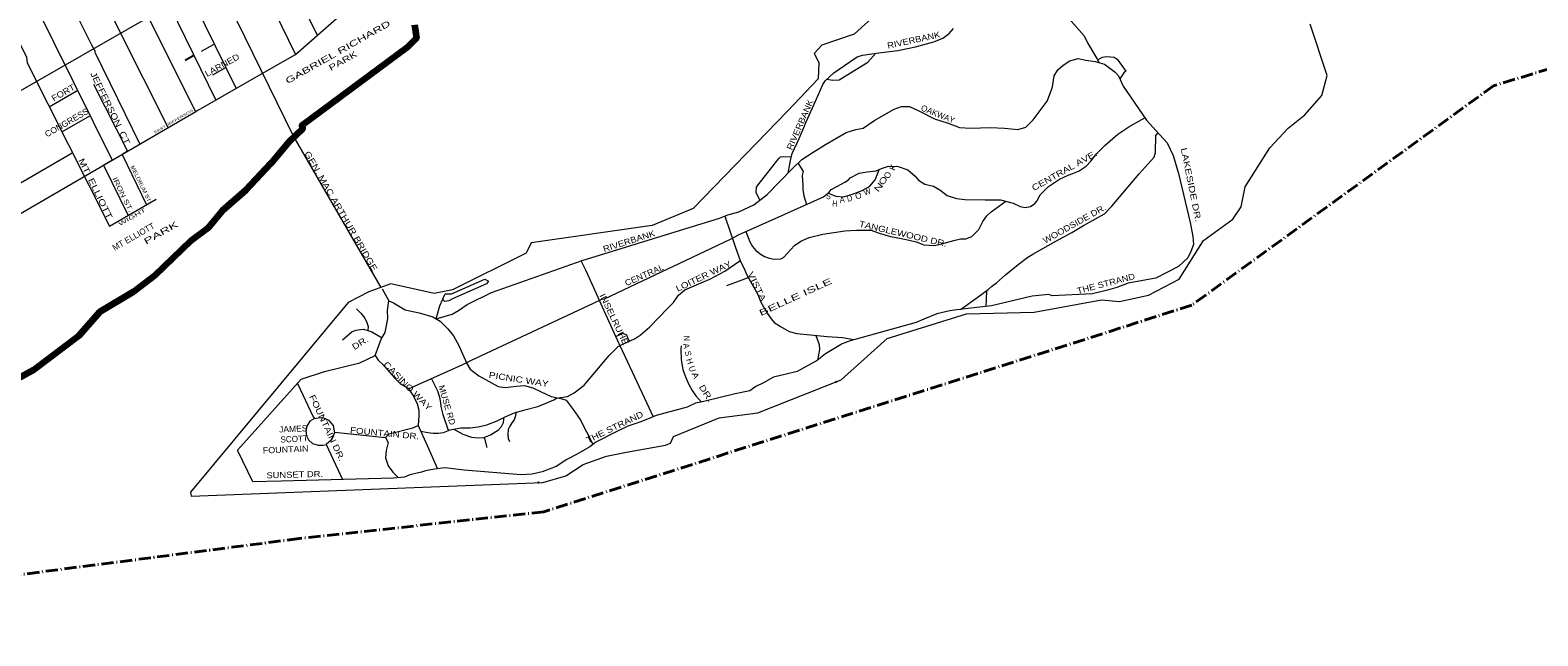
# Model space of a CAD drawing. Extents: x 34705 to 138605, y 34275 to 143551.
# Drawn here: x 109243 to 127853, y 98737 to 106218 of the extents above; entities that cross this region are included whole.
import ezdxf
from ezdxf.enums import TextEntityAlignment as Align

# ---------------------------------------------------------------- set-up
doc = ezdxf.new("R2010")
doc.units = 0
doc.header["$LTSCALE"] = 30
doc.header["$PDMODE"] = 32
doc.header["$PDSIZE"] = 15
doc.linetypes.add('DOT_DASHED', pattern=[7.7, 5, -1.2, 0.3, -1.2])
for name, color, linetype, lineweight in [('1', 7, 'Continuous', 13), ('11', 7, 'Continuous', 13), ('56', 7, 'DOT_DASHED', 40), ('58', 7, 'Continuous', 106)]:
    doc.layers.add(name, color=color, linetype=linetype, lineweight=lineweight)

msp = doc.modelspace()

# ---------------------------------------------------------------- linework, layer by layer
at = {"layer": '1', "lineweight": 25}
msp.add_line((111264.57, 105905.4), (111156.35, 105842), dxfattribs=at)
at = {"layer": '1'}
for p, q in [((111498.92, 105666.33), (111656.46, 105757.25)), ((109478.62, 105269.54), (109830.01, 105474.58)), ((109634.34, 104960.18), (109987.36, 105162.8)), ((112498.23, 104897.4), (113571.09, 103038.48)), ((110220.52, 103795.66), (110797.7, 104128.08)), ((109820.75, 102425.52), (109816.99, 102422.66)), ((109816.99, 102422.66), (109816.99, 102422.66)), ((114846.74, 101188.93), (114878.54, 101064.3))]:
    msp.add_line(p, q, dxfattribs=at)
for points in [[(105452.74, 119529.55), (105596.99, 119231.34), (107558.77, 115242.39), (107610.06, 114960.22), (109071.78, 111984.52), (109078.19, 111881.91), (112490.46, 104910.87), (112500.77, 104893)], [(106930.17, 117914.26), (109698.45, 112306.79), (109762.56, 112281.14), (111357.31, 109081), (111966.36, 107830.44), (112261.27, 107227.61), (112786.97, 106156.61)], [(103390.08, 100620.34), (111287.98, 105212.28), (112213.24, 105742.01), (112517.3, 105916.64), (114001.22, 107220.59), (115042.88, 108140.33), (115378.94, 108454.67), (118009.27, 111231.38), (118294.41, 111464.23), (120540.66, 112907.88), (120691.96, 113012.66), (122079.87, 113725.76), (123691.81, 114016.82), (124355.21, 114109.95), (126298.86, 114360.26), (126409.42, 114383.55), (128980.68, 115821.76)], [(107047.11, 115150.16), (109204.8, 110766.04), (109884.37, 109380.81), (109910.02, 109316.68), (110621.64, 107867.31), (111784.35, 105496.46)], [(106525.24, 114896.44), (107151.66, 113620.34), (110698.58, 106384.29), (110724.22, 106326.57), (111285.17, 105210.68)], [(108027.16, 114992.93), (109412.77, 112189.81), (109485.89, 112133.55), (112518.61, 105917.79)], [(105838, 114523.9), (109374.69, 107291.74), (109999.77, 106037.98), (110044.65, 105954.61), (110041.44, 105944.98), (110594.62, 104809.15)], [(105410.48, 114313.93), (105596.68, 113932.88), (105674.36, 113970.97), (109022.08, 107118.58), (109054.14, 107041.62), (110256.75, 104612.72), (110148.21, 104549.61), (110451.51, 103928.7)], [(105127.85, 114217.1), (105159.44, 114152.16), (109198.39, 105884.06), (109204.8, 105813.52), (110220.52, 103795.66)], [(107372.9, 113850.14), (108025.17, 112524.83), (111534.66, 105353.51)], [(106799.91, 113452.41), (106840.73, 113369.76), (107129.23, 112773.34), (107417.73, 112183.33), (107469.02, 112106.37), (109733.71, 107458.48), (110333.15, 106230.37), (110944.91, 105012.82)], [(102325.17, 101481.39), (105929.85, 103550.33), (107652.36, 104557.4), (108228.47, 104906.67), (108485.98, 105087.12), (108695.48, 105203.55), (108806.04, 105290.86), (110963.55, 106527.87), (111516.38, 106842.21), (111597.85, 106900.42), (112267.07, 107238.05), (113064.31, 107633.89), (113442.57, 107808.52), (113768.45, 107965.7), (114776.41, 108513.55)], [(122066.78, 106357), (122254.81, 106145.4), (122293.98, 106061.8), (122408.89, 105865.87), (122439.64, 105814.61)], [(118599.29, 104452.38), (118626.74, 104608.01), (118647.63, 104694.22), (118739.04, 104887.53), (118822.61, 105083.46), (118940.13, 105347.32), (119028.92, 105545.86), (119060.26, 105595.49), (119164.06, 105690.84), (119359.93, 105826.69), (119451.33, 105886.77), (119516.62, 105907.67), (119717.71, 105936.41), (119952.75, 105965.15), (120169.5, 106012.17), (120396.71, 106072.25), (120509, 106116.66), (120587.35, 106176.75), (120639.58, 106239.45)], [(111359.26, 105957.39), (111504.74, 106038.89), (111513.85, 106049.93)], [(119079.67, 105613.33), (119148.39, 105601.37), (119226.74, 105603.98), (119581.91, 105823.42), (119681.08, 105931.93)], [(122417.33, 105851.48), (122479.4, 105884.16), (122529.02, 105892), (122578.64, 105889.39), (122623.04, 105884.16), (122659.6, 105858.04), (122766.67, 105711.74), (122740.56, 105688.23), (122694.58, 105615.41)], [(114254.14, 102652.85), (114452.39, 102709.82), (114452.39, 102709.82), (114528.61, 102753.38), (114637.49, 102829.62), (114936.91, 102976.66), (116058.37, 103374.2), (117751.45, 103896.99), (117854.89, 103935.11), (117990.99, 103973.23), (118176.08, 104060.37), (118339.4, 104185.62), (118652.42, 104506.92), (118769.38, 104619.07), (118906.52, 104712), (119061.35, 104804.93), (119315.72, 104953.18), (119435.16, 104990.79), (119523.46, 105007.93), (119667.42, 105105.85), (119908.51, 105240.82), (119999.2, 105274.01), (120095.08, 105274.77), (120220.29, 105214.87), (120405.39, 105122.29), (120574.15, 105067.83), (120715.7, 105013.38), (120851.8, 105007.93), (121096.78, 105013.38), (121270.98, 105007.93), (121434.3, 104991.59), (121532.29, 105018.82), (121624.84, 105111.4), (121796.32, 105338.76), (121834.43, 105436.78), (121861.65, 105518.47), (121883.43, 105654.62), (121926.98, 105725.41), (121992.31, 105785.31), (122073.97, 105839.77), (122177.4, 105867), (122275.39, 105845.22), (122389.72, 105828.88), (122504.04, 105796.21), (122634.7, 105698.18), (122678.25, 105654.62), (122732.69, 105523.92), (123021.22, 105104.59), (123184.54, 104930.33), (123277.09, 104826.86), (123353.3, 104668.93), (123418.63, 104445.65), (123560.18, 103841.17), (123592.84, 103666.91), (123603.73, 103568.89), (123571.06, 103481.75), (123532.96, 103405.51), (123418.63, 103296.6), (123139.47, 103153.56), (122795.7, 103092.58), (122656.47, 103040.65), (122542.15, 103007.97), (122357.05, 102958.96), (121856.21, 102937.18), (121818.1, 102953.51), (121611.23, 102931.73), (121110.38, 102811.92), (120821.85, 102779.25), (120680.31, 102762.91), (120593.2, 102752.02), (120435.33, 102713.9), (120272.01, 102648.55), (120179.46, 102604.98), (119362.86, 102381.71), (119266.23, 102343.59), (119059.36, 102218.33), (118955.92, 102136.65), (118712.31, 102001.87), (118576.21, 101969.19), (118418.33, 101931.07), (118293.12, 101860.27), (118200.57, 101816.71), (118124.36, 101762.25), (117944.71, 101724.13), (117759.61, 101680.56), (117558.18, 101631.55), (117454.75, 101609.77), (117351.31, 101560.76), (116970.23, 101457.29), (116883.13, 101419.17), (116768.8, 101375.6), (116621.82, 101326.59), (116474.83, 101255.79), (116224.41, 101130.54), (116150.92, 101072), (115984.53, 100978.09), (115867.83, 100914.07), (115737.17, 100826.94), (115562.97, 100761.59), (115437.75, 100734.36), (115301.66, 100723.47)], [(110025.42, 105550.58), (110443.18, 104721.1), (110376.71, 104682.46), (110678.66, 104059.53)], [(113912.72, 101789.02), (114583.05, 102089), (114691.93, 102143.46), (116194.47, 102845.96), (116297.91, 102894.97), (116330.57, 102900.42), (117887.55, 103635.6), (117985.54, 103690.05), (118437.39, 103891.55), (119034.81, 104157.18), (119104.28, 104218.29), (119131.5, 104250.97), (119207.71, 104289.09), (119300.26, 104338.1), (119343.81, 104370.78), (119365.59, 104392.56), (119474.47, 104452.46), (119572.46, 104468.8), (119686.9, 104478.94), (119752.11, 104506.92), (119839.21, 104539.59), (119958.98, 104534.15), (120074.41, 104493.5), (120165.85, 104414.34), (120209.41, 104365.33), (120285.62, 104316.32), (120394.5, 104289.09), (120470.72, 104245.52), (120563.26, 104174.73), (120676.05, 104139.48), (120781.02, 104125.72), (121031.45, 104120.27), (121221.99, 104120.27), (121374.42, 104082.15), (121464.2, 104038.14), (121522.82, 104028.03), (121592.18, 104038.58), (121642.09, 104074.53), (121670.39, 104106.89), (121711.32, 104182.71), (121812.39, 104287.86), (121947.82, 104378.85), (122053.55, 104425.23), (122113.44, 104447.02), (122192.41, 104477.93), (122277.31, 104536.57), (122336.64, 104599.5), (122407.41, 104692.08), (122510.85, 104795.55), (122668.72, 104931.69), (122815.71, 105029.71), (123000.81, 105133.18)], [(120727.19, 102768.32), (120946.43, 102924.98), (121066.56, 103016.41), (121108.35, 103050.37), (121171.02, 103097.4), (121283.32, 103196.67), (121437.4, 103322.06), (121557.53, 103413.49), (121620.21, 103450.07), (121902.25, 103609.42), (122100.73, 103716.53), (122244.36, 103802.74), (122504.86, 103947.73), (122596.27, 104041.77), (122933.16, 104441.47), (123115.96, 104647.85), (123134.24, 104707.93), (123136.86, 104914.31), (123160.36, 104945.66)], [(102810.77, 100633.3), (103044.93, 100795.46), (109763.19, 104704.2)], [(118249.4, 104116.59), (118203.67, 104210.93), (118206.28, 104276.24), (118229.79, 104307.58), (118438.71, 104574.05), (118483.11, 104631.52), (118504, 104652.42), (118540.56, 104657.64), (118637.21, 104651.2)], [(118720.81, 104572.49), (118759.93, 104511.35), (118783.43, 104472.17), (118772.99, 104422.53), (118778.21, 104302.36), (118780.82, 104247.5), (118793.88, 104169.13), (118824.84, 104063.82)], [(119092.67, 104204.36), (119187.61, 104166.53), (119283.63, 104160.46), (119391.77, 104189.78), (119513.06, 104236.29), (119609.2, 104289.09), (119674.53, 104370.78), (119721.89, 104493.95)], [(118075.85, 103730.33), (118127.9, 103602.88), (118159.28, 103546.73), (118201.06, 103497.09), (118266.35, 103447.46), (118308.13, 103423.94), (118362.98, 103403.04), (118428.26, 103389.98), (118506.61, 103392.6), (118543.17, 103408.27), (118678.97, 103559.79), (118757.32, 103609.42), (118856.56, 103656.45), (119028.92, 103698.24), (119162.11, 103716.53), (119297.91, 103737.43), (119444.15, 103745.27), (119624.35, 103745.27), (119723.53, 103711.84), (119862, 103669.51), (119979.39, 103646.49), (120093.72, 103624.7), (120180.82, 103602.92), (120273.37, 103564.8), (120404.03, 103559.36), (120512.91, 103581.14), (120583.68, 103602.92), (120659.89, 103624.7), (120725.22, 103641.04), (120790.55, 103641.04), (120866.76, 103668.27), (120953.87, 103755.4), (121002.86, 103853.43), (121051.86, 103924.22), (121106.3, 103973.23), (121193.4, 104038.58), (121286.31, 104104.18)], [(117815.73, 103920.68), (117943.83, 103544.11), (118009.12, 103358.63), (118050.9, 103282.87), (118084.85, 103204.5), (118113.58, 103152.26), (118225.87, 102951.1), (118262.43, 102857.06), (118340.78, 102721.21), (118387.79, 102653.29), (118426.96, 102608.88), (118505.31, 102559.24), (118611.73, 102496.55), (118705.74, 102470.42), (118872.88, 102454.75), (119079.19, 102433.85), (119269.83, 102423.4), (119411.6, 102395.04)], [(114063.09, 101262.85), (114151.88, 101247.17), (114217.17, 101241.95), (114279.85, 101239.33), (114345.14, 101249.78), (114428.71, 101281.13), (114556.67, 101304.64), (114674.19, 101307.26), (114773.43, 101317.71), (114877.89, 101341.22), (115005.86, 101390.85), (115105.09, 101440.49), (115220, 101492.74), (115350.58, 101526.7), (115509.88, 101568.49), (115622.18, 101612.91), (115705.75, 101652.09), (115739.7, 101672.99), (115875.5, 101691.28), (115956.45, 101738.3), (116081.15, 101832.35), (116389.31, 102200.69), (116466.35, 102277.76), (116500.3, 102309.11), (116565.59, 102343.07), (116649.16, 102382.25), (116711.84, 102410.99), (116771.9, 102450.18), (116886.81, 102549.45), (117114.01, 102784.56), (117181.91, 102855.1), (117247.2, 102943.92), (117325.55, 103009.23), (117555.36, 103111.11), (117633.71, 103142.46), (117819.13, 103241.73), (118004.36, 103367.25)], [(116043.28, 103364.51), (116098.13, 103257.4), (116254.82, 102912.57), (116304.44, 102800.24), (116508.14, 102348.29), (116549.92, 102259.47), (116675.28, 101995.62), (116878.97, 101556.74), (116928.59, 101449.63)], [(114254.14, 102652.85), (114299.96, 102813.28), (114338.07, 102894.97), (114343.51, 102916.75), (114365.29, 102960.32), (114414.29, 102960.32), (114441.5, 102960.32), (114855.25, 103140.03), (114898.8, 103118.25), (114877.02, 103085.57), (114457.84, 102900.42), (114408.84, 102873.19), (114359.85, 102867.74), (114338.07, 102889.53)], [(117841.32, 103063.43), (118029.35, 103133.97), (118106.8, 103164.4)], [(113587.14, 103021.64), (113668.46, 102873.19), (113728.34, 102851.41), (113869.89, 102764.27), (114044.09, 102726.15), (114212.86, 102677.14), (114305.41, 102622.68), (114397.95, 102530.1), (114468.72, 102442.97), (114534.05, 102323.17), (114577.6, 102219.7), (114632.04, 102099.89), (114675.6, 102029.09), (114779.03, 101947.41), (115018.57, 101816.71), (115105.67, 101805.82), (115247.22, 101822.15), (115345.21, 101827.6), (115448.64, 101800.37), (115552.08, 101751.36), (115671.85, 101691.46), (115791.61, 101669.67), (115856.94, 101647.89), (115944.05, 101533.53), (116031.15, 101408.28), (116189.67, 101102.87)], [(121045.92, 103000.7), (121041.73, 102887.59), (121039.53, 102803.9)], [(115301.66, 100723.47), (114599.38, 100783.37), (114359.85, 100810.6), (114234.63, 100794.27), (114123.81, 100774.33), (114074.19, 100758.65), (113929.77, 100723.47), (113864.44, 100696.24), (113728.34, 100685.35), (112340.13, 100647.23), (111991.5, 100638.48), (111806.08, 101019.89), (111807.98, 101033.88), (112586.47, 101905.2), (112875, 102003.23), (113310.52, 102106.7), (113501.06, 102199.27), (113577.27, 102400.77), (113626.27, 102482.45), (113658.93, 102656.72), (113653.49, 102754.74), (113668.46, 102873.19)], [(113271.05, 102775.16), (113325.49, 102720.71), (113374.48, 102660.8), (113400.37, 102607.02), (113416.54, 102558.49), (113411.88, 102508.56)], [(113096.84, 102393.96), (113156.72, 102442.97), (113216.61, 102497.43), (113267.02, 102510.5), (113290.62, 102517.88), (113356.29, 102523.7), (113412.59, 102508.32), (113461.59, 102491.98), (113588.48, 102419.45)], [(116469.7, 102433.56), (116523.81, 102460.63), (116552.53, 102473.69), (116604.76, 102455.4), (116617.82, 102421.44), (116637, 102376.68)], [(118940.55, 102447.89), (118979.95, 102334.58), (118985.17, 102271.88), (118962.58, 102141.9)], [(113501.06, 102199.27), (113536.61, 102141.62), (113598.49, 102082.98), (113735.27, 101926.6), (113810.17, 101854.93), (113907.87, 101796.29), (113973.01, 101698.56), (114018.6, 101604.09), (114041.4, 101522.64), (114041.4, 101457.49), (114031.63, 101333.69), (114142.35, 101086.1), (114269.97, 100798.88)], [(117277.04, 102317.89), (117273.32, 102277.76), (117278.54, 102144.53), (117299.43, 102026.97), (117330.77, 101935.54), (117367.33, 101849.33), (117414.34, 101765.73), (117458.74, 101700.42), (117528.68, 101624.37)], [(112541.08, 101854.4), (112735.46, 101441.2), (112751.75, 101421.65), (112816.88, 101434.68), (112862.47, 101428.17), (112924.35, 101398.85), (112982.97, 101333.69), (112999.25, 101245.73), (112960.17, 101154.52), (112895.04, 101099.13), (113098.81, 100668.06)], [(114196.93, 101910.72), (114236.11, 101829.73), (114270.06, 101761.81), (114293.56, 101683.44), (114306.62, 101612.91), (114311.84, 101568.49), (114337.96, 101469.22), (114403.23, 101276.45)], [(114471.47, 101288.99), (114583.44, 101228.88), (114690.51, 101192.31), (114774.08, 101184.47), (114841.98, 101187.09), (114922.94, 101218.43), (115022.18, 101281.13), (115061.35, 101322.93), (115084.85, 101369.95), (115094.72, 101435.77)], [(115243.04, 101503.21), (115231.1, 101440.49), (115218.04, 101406.53), (115189.32, 101367.34), (115163.2, 101328.15), (115144.92, 101283.74), (115139.7, 101221.05), (115144.92, 101174.02), (115157.98, 101137.45)], [(112751.75, 101421.65), (112696.61, 101388.24), (112657.44, 101328.15), (112646.99, 101268.07), (112652.21, 101207.98), (112678.33, 101158.35), (112727.95, 101113.94), (112795.85, 101090.43), (112861.14, 101090.43), (112895.04, 101099.13)], [(112999.25, 101252.25), (113627.8, 101187.09), (113673.39, 101232.7), (113966.49, 101304.37), (114031.63, 101333.69)], [(113627.8, 101187.09), (113660.36, 101125.2), (113637.57, 101024.21), (113627.8, 100936.25), (113660.36, 100835.26), (113718.98, 100757.07), (113789.7, 100690.26)]]:
    msp.add_lwpolyline(points, dxfattribs=at)
for p in [(109816.99, 102422.66), (119191.04, 101873.12), (115517.68, 100629.92)]:
    msp.add_point(p, dxfattribs=at)
at = {"layer": '56'}
msp.add_lwpolyline([(137515.62, 108629), (127306.1, 105531.21), (123580.3, 102819.56), (115582.77, 100269.94), (112563.7, 99938.02), (107457.35, 99278.95), (105922.63, 98736.74)], dxfattribs=at)
at = {"layer": '58', "lineweight": 13}
for points in [[(119941.25, 106647.66), (119412.81, 106165.92), (119012.77, 106031.93), (118921.16, 105927.68), (118979.15, 105819.12), (118969.49, 105616.73), (118592.52, 105217.09), (117425.35, 104012.69), (116919.1, 103805.83), (115428.54, 103592.53), (115364.49, 103464.22), (114454.99, 103011.57), (114229.8, 102963.89), (113694.73, 103083.74), (113423.44, 102984.44), (113169.79, 102855.18), (111221.87, 100512.58), (111231.8, 100462.86)], [(111231.89, 100462.5), (115570.8, 100631.99), (115854.75, 100714.9), (116067, 100853.62), (116354.91, 100957.21), (116601.74, 101007.04), (117083.66, 101091.13), (117146.87, 101117.34), (117184.05, 101200.69), (117747.03, 101430.35), (118223.48, 101492.96), (119253.55, 101897.68), (119820.57, 102407.79), (120798.73, 102711.98), (121635.85, 102733.27), (122467.63, 102885.42), (122689.01, 102867.48), (123046.29, 102942.62), (123427.36, 103142.61), (123724.23, 103618.96), (124086.98, 103884.27), (124188.83, 104036.96), (124239.58, 104282.2), (124543.87, 104765.63), (124771.46, 105005.34), (124976.79, 105172.8), (125186.19, 105409.71), (125250.55, 105658.39), (125042.89, 106290.78)]]:
    msp.add_lwpolyline(points, dxfattribs=at)
at = {"layer": '58'}
msp.add_lwpolyline([(113987.66, 106282.88), (114010.89, 106120.17), (113898.99, 106005.31), (112596.09, 105041.5), (112608.22, 105004.35), (112437.18, 104838.03), (112214.42, 104568.78), (111906.52, 104239.62), (111610.96, 103986.57), (111437.52, 103771.74), (111227.32, 103617.12), (110780.76, 103187.33), (110516.3, 102986.89), (110098.5, 102732.98), (109843.94, 102443.18), (109288.57, 102020.28), (107945.92, 101285.08)], dxfattribs=at)

# ---------------------------------------------------------------- texts
at = {"layer": '11'}
for s, height, rotation, width, p in [('GABRIEL RICHARD', 75, 29.665, 1.6, (113059.64, 105914.12)), ('RIVERBANK', 75, 12.24, 1.15, (120156.72, 106058.47)), ('LARNED', 75, 29.099, 1.15, (111631.02, 105752.35)), ('PARK', 75, 29.665, 1.4, (113121.5, 105805.5)), ('FORT', 75, 30.038, 1.15, (109669.52, 105412.33)), ('JEFFERSON  CT', 75, 295.936, 1.25, (110197.74, 105238.62)), ('RIVERBANK', 75, 66.274, 1.15, (118779.21, 105034.79)), ('CONGRESS', 75, 30.038, 1.05, (109711.62, 105042.78)), ('EAST JEFFERSON', 30, 30.297, 1.55, (111019.26, 105078.24)), ('MT. ELLIOTT', 75, 296.13, 1.35, (110015.24, 104243.43)), ('GEN. MAC ARTHUR BRIDGE ', 75, 299.998, 1.25, (113055.56, 103948.42)), ('CENTRAL AVE.', 75, 29.343, 1.25, (122027.19, 104451.05)), ('LAKESIDE DR. ', 75, 281.394, 1.35, (123540.16, 104280.89)), ('MELDRUM ST.', 48, 296.13, 1.15, (110592.43, 104301.6)), ('O', 75, 51.35, 1.4, (119799.8, 104336.06)), ('K', 75, 68.968, 1.1, (119926.61, 104511.32)), ('IRON ST.', 60, 296.13, 1.35, (110360.93, 104172.82)), ('W', 75, 20.98, 0.85, (119587.76, 104187.88)), ('N', 75, 51.35, 1.5, (119743.38, 104253.95)), ('S', 75, 356.383, 0.75, (119093.28, 104129.88)), ('H', 75, 174.521, 0.7, (119178.57, 104114.93)), ('A', 75, 8.039, 0.9, (119270.49, 104087.39)), ('D', 75, 13.846, 0.9, (119366.85, 104104.61)), ('WOODSIDE DR.', 75, 29.343, 1.15, (122150.51, 103791.85)), ('WIGHT', 48, 29.665, 1.75, (110513.28, 103889.64)), ('PARK', 75, 29.665, 1.7, (110874.07, 103682.52)), ('TANGLEWOOD DR. ', 75, 346.905, 1.2, (120025.11, 103661.91)), ('RIVERBANK', 75, 17.668, 1.15, (116645.76, 103575.85)), ('CENTRAL', 75, 24.01, 1.1, (116838.49, 103158.97)), ('LOITER WAY', 75, 25.435, 1.2, (117570.49, 103144.97)), ('VISTA', 75, 295.646, 1.35, (118180.12, 103036.09)), ('BELLE ISLE', 75, 24.665, 1.75, (118704.14, 102888.42)), ('THE STRAND', 75, 14.595, 1.15, (122530.91, 103052.23)), ('INSELRUHE', 75, 295.646, 1.2, (116417.33, 102631.23)), ('DR.', 75, 32.198, 1.25, (113336.46, 102322.12)), ('N', 75, 272.244, 0.7, (117309.78, 102409.41)), ('A', 75, 280.076, 0.95, (117306.72, 102310.63)), ('S', 75, 280.076, 0.9, (117328.21, 102218.25)), ('CASINO WAY', 75, 314.413, 1.25, (113876.88, 101796.1)), ('PICNIC WAY', 75, 351.225, 1.25, (115267.92, 101867.37)), ('H', 75, 288.92, 0.95, (117350.53, 102116.12)), ('MUSE RD', 75, 286.177, 1.1, (114352.66, 101577.19)), ('A', 75, 292.981, 1.2, (117421.08, 101937.5)), ('D', 75, 299.35, 1.25, (117516.94, 101772.66)), ('FOUNTAIN DR.', 75, 295.194, 1.25, (112874.45, 101289.27)), ('R', 75, 304.209, 1.35, (117569.15, 101690.81)), ('.', 75, 304.209, 1.45, (117609.2, 101631.9)), ('THE STRAND', 75, 25.719, 1.2, (116473.8, 101281.31)), ('FOUNTAIN DR.', 75, 354.692, 1.2, (113614.92, 101201.65)), ('SUNSET DR.', 75, 1.573, 1.15, (112509.36, 100691.37))]:
    msp.add_text(s, height=height, rotation=rotation, dxfattribs=dict(at, width=width)).set_placement(p, align=Align.CENTER)
for s, rotation, p in [('OAKWAY', 337.82, (120433.4, 105146.05)), ('O', 68.968, (119860.96, 104413.87)), ('O', 20.98, (119478.43, 104138.41)), ('MT ELLIOTT', 29.665, (110536.3, 103633.98)), ('U', 288.92, (117380.26, 102021.94))]:
    msp.add_text(s, height=75, rotation=rotation, dxfattribs=at).set_placement(p, align=Align.CENTER)
for s, width, p in [('JAMES', 1.05, (112667.58, 101263.94)), ('FOUNTAIN', 1.1, (112679.2, 101014.21))]:
    msp.add_text(s, height=75, rotation=2.665, dxfattribs=dict(at, width=width)).set_placement(p, align=Align.RIGHT)
msp.add_text('SCOTT', height=75, rotation=2.665, dxfattribs=at).set_placement((112673.39, 101139.08), align=Align.RIGHT)

doc.saveas('drawing.dxf')
